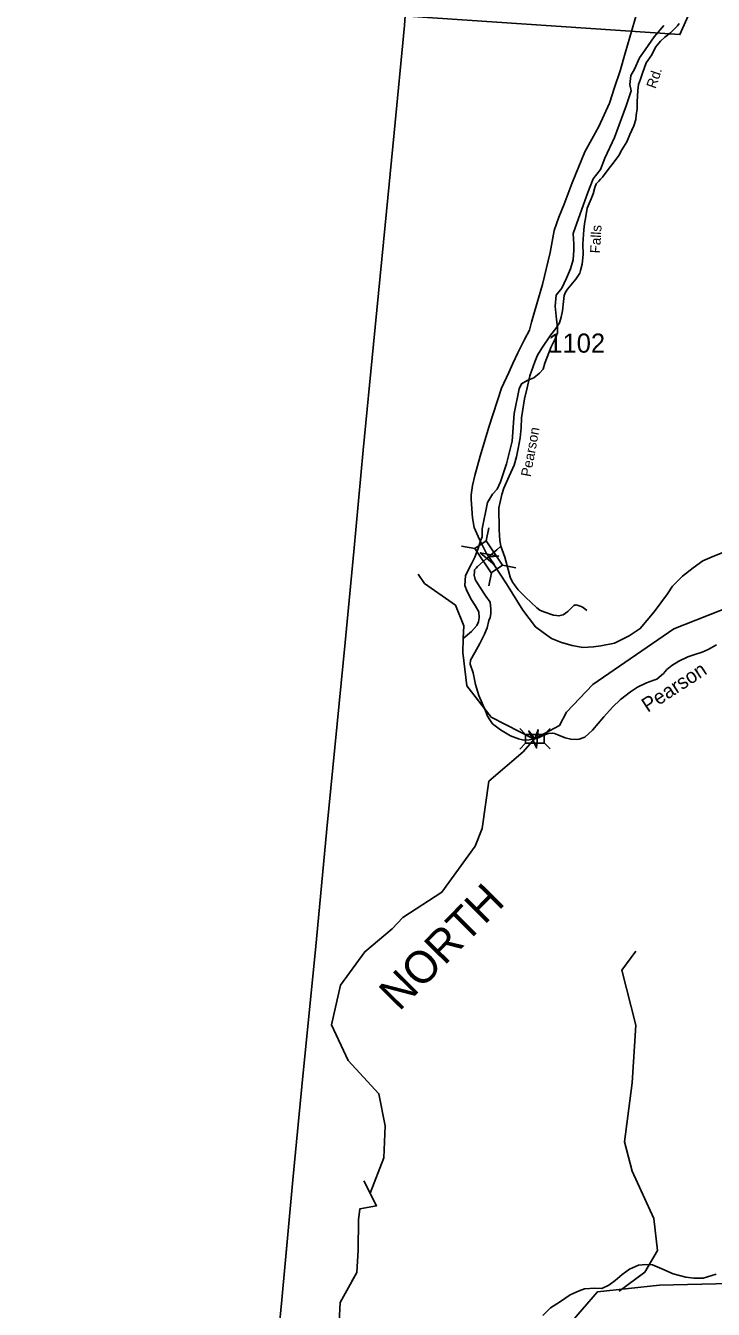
# Model space of a CAD drawing. Extents: x 990631 to 1056237, y 535999 to 585651.
# Drawn here: x 997020 to 1001521, y 546441 to 554837 of the extents above; entities that cross this region are included whole.
import ezdxf

# ---------------------------------------------------------------- set-up
doc = ezdxf.new("R2010")
doc.units = 0
for name, color, linetype in [('Exist Boundary Political City Limit New', 7, 'Continuous'), ('Exist Boundary Political CountyLine', 7, 'Continuous'), ('Exist Hydrographic Creek Single Shore', 7, 'Continuous'), ('Exist Hydrographic River Shore', 7, 'Continuous'), ('Exist Hydrographic River Shore Label', 7, 'Continuous'), ('Exist Railroad Mainline', 7, 'Continuous'), ('Exist Road Non-System Type 51', 7, 'Continuous'), ('Exist Road Primary US Structure RailRoad Attributed CELL', 7, 'Continuous'), ('Exist Road Primary US Structure RailRoad CELL', 7, 'Continuous'), ('Exist Road Primary US Structure Standard Bridge CELL', 7, 'Continuous'), ('Exist Road Secondary Structure Standard Bridge Attributed CELL', 7, 'Continuous'), ('Exist Road Secondary Type 51 Attributed', 7, 'Continuous'), ('Exist Road Secondary Type 51 Label', 7, 'Continuous'), ('Exist Road Secondary Type 51 Number Label', 7, 'Continuous')]:
    doc.layers.add(name, color=color, linetype=linetype)

msp = doc.modelspace()

# ---------------------------------------------------------------- linework, layer by layer
at = {"layer": 'Exist Boundary Political City Limit New'}
msp.add_lwpolyline([(999489.1, 554901.9), (1001301.9, 554778.2), (1001438.1, 555089.9)], dxfattribs=at)
at = {"layer": 'Exist Boundary Political CountyLine'}
for points in [[(998707, 546620.1), (998768.4, 547288.4), (998835.1, 547966.7), (998916.8, 548792.5), (998991.2, 549584.6), (999111.7, 550801.4), (999167.8, 551397.9), (999229.7, 552060.2), (999297, 552754.5), (999373.1, 553532.6), (999431, 554135), (999500.6, 554839.1), (999504.7, 554901), (997102.8, 554995.1), (997020.3, 554998), (997026.3, 555160.3), (997250.5, 560876.2), (1000082.8, 560713.6), (1000385.5, 563731), (1000441.4, 564287.1), (1000460.4, 564476.5), (1000472.3, 564594.7), (1000608.5, 565973.2)], [(998637.8, 545891.8), (998696.2, 546502.4), (998768.4, 547288.4), (998835.1, 547966.7), (998916.8, 548792.5), (998991.2, 549584.6), (999111.7, 550801.4), (999167.8, 551397.9), (999229.7, 552060.2), (999297, 552754.5), (999373.1, 553532.6), (999431, 554135), (999500.6, 554839.1), (999504.7, 554901), (997102.8, 554995.1), (997020.3, 554998), (997026.3, 555160.3), (997250.5, 560876.2), (1000082.8, 560713.6), (1000385.5, 563731), (1000441.4, 564287.1), (1000460.4, 564476.5), (1000472.3, 564594.7), (1000608.5, 565973.2)]]:
    msp.add_lwpolyline(points, dxfattribs=at)
at = {"layer": 'Exist Hydrographic Creek Single Shore'}
for points in [[(1001197, 554837.8), (1001133.6, 554763.2), (1001074.1, 554678.6), (1001038.4, 554626.3), (1001004.9, 554551.9), (1000981.1, 554511.6), (1000973.6, 554451.5), (1000983.9, 554411.5), (1000950.6, 554313), (1000873.9, 554106.1), (1000810.8, 553969.3), (1000781.2, 553897), (1000733.6, 553834.6), (1000698.3, 553746.1), (1000649.1, 553605.5), (1000603.9, 553476.9), (1000608.4, 553406.8), (1000606.8, 553368.8), (1000603.2, 553304.5), (1000585.6, 553246.4), (1000559.9, 553186.1), (1000528.4, 553119.7), (1000492.7, 553075.3), (1000485.2, 553003.2), (1000491.7, 552937), (1000500.3, 552861), (1000500.5, 552826.9), (1000488.7, 552792.7), (1000459.1, 552736.4), (1000417.7, 552629.9), (1000406.1, 552589.8), (1000384.1, 552563.5), (1000346.4, 552533.2), (1000302.4, 552516.9), (1000264.6, 552494.6), (1000250.7, 552462.4), (1000217.8, 552299.9), (1000205.1, 552119.4), (1000166.1, 551970.8), (1000126.9, 551854.4)], [(1001197, 554837.8), (1001133.6, 554763.2), (1001074.1, 554678.6), (1001038.4, 554626.3), (1001004.9, 554551.9), (1000981.1, 554511.6), (1000973.6, 554451.5), (1000983.9, 554411.5), (1000950.6, 554313), (1000873.9, 554106.1), (1000810.8, 553969.3), (1000781.2, 553897), (1000733.6, 553834.6), (1000698.3, 553746.1), (1000649.1, 553605.5), (1000603.9, 553476.9), (1000608.4, 553406.8), (1000606.8, 553368.8), (1000603.2, 553304.5), (1000585.6, 553246.4), (1000559.9, 553186.1), (1000528.4, 553119.7), (1000492.7, 553075.3), (1000485.2, 553003.2), (1000491.7, 552937), (1000500.3, 552861), (1000500.5, 552826.9), (1000488.7, 552792.7), (1000459.1, 552736.4), (1000417.7, 552629.9), (1000406.1, 552589.8), (1000384.1, 552563.5), (1000346.4, 552533.2), (1000302.4, 552516.9), (1000264.6, 552494.6), (1000250.7, 552462.4), (1000217.8, 552299.9), (1000205.1, 552119.4), (1000166.1, 551970.8), (1000126.9, 551854.4)], [(1000126.9, 551854.4), (1000105.1, 551806.1), (1000075.4, 551771.8), (1000043.7, 551717.5), (1000008.9, 551544.9), (1000007.3, 551492.9), (999997.5, 551466.7), (999981.8, 551416.5), (999960.2, 551360.2), (999938.4, 551315.9), (999899, 551241.6), (999893.4, 551175.4), (999909.2, 551136), (999938.1, 551081.5), (999962.4, 551043.6), (999986.7, 551003.7), (999987.2, 550963), (999984.5, 550937.9), (999972, 550914.2), (999938.4, 550875.1), (999884.4, 550829.2)], [(1000126.9, 551854.4), (1000105.1, 551806.1), (1000075.4, 551771.8), (1000043.7, 551717.5), (1000008.9, 551544.9), (1000007.3, 551492.9), (999997.5, 551466.7), (999981.8, 551416.5), (999960.2, 551360.2), (999938.4, 551315.9), (999899, 551241.6), (999893.4, 551175.4), (999909.2, 551136), (999938.1, 551081.5), (999962.4, 551043.6), (999986.7, 551003.7), (999987.2, 550963), (999984.5, 550937.9), (999972, 550914.2), (999938.4, 550875.1), (999884.4, 550829.2)], [(999884.4, 550829.2), (999887.1, 550910.9), (999833.3, 551046.5), (999629.5, 551188.5), (999588.1, 551249.1)], [(999884.4, 550829.2), (999887.1, 550910.9), (999833.3, 551046.5), (999629.5, 551188.5), (999588.1, 551249.1)], [(1000348.1, 550169.9), (1000067.4, 550313.2), (999907.5, 550519.9), (999881.3, 550737.1), (999884.4, 550829.2)], [(1000348.1, 550169.9), (1000067.4, 550313.2), (999907.5, 550519.9), (999881.3, 550737.1), (999884.4, 550829.2)], [(1000905.1, 546559), (1001072.3, 546684.4), (1001155.9, 546826.6), (1001130.9, 547035.7), (1000988.7, 547345.2), (1000938.6, 547537.5), (1000988.7, 547922.3), (1001013.8, 548298.6), (1000921.9, 548658.3), (1001013.8, 548783.8)], [(1000986.6, 546620.1), (1001072.3, 546684.4), (1001155.9, 546826.6), (1001130.9, 547035.7), (1000988.7, 547345.2), (1000938.6, 547537.5), (1000988.7, 547922.3), (1001013.8, 548298.6), (1000921.9, 548658.3), (1001013.8, 548783.8)], [(1000502.3, 546103.6), (1000523.7, 546257.4), (1000565.5, 546328.5), (1000762, 546554.3), (1001169.3, 546598.9), (1001628.3, 546609.3), (1001832.3, 546726.6), (1002115.8, 547034.9), (1002324.6, 547198.7), (1002471.5, 547254.5), (1002571.1, 547354.2), (1002616.2, 547399.3), (1002715.9, 547437.3), (1002881.4, 547434), (1003062.2, 547494.2), (1003192.7, 547596.3), (1003244.9, 547688.9), (1003261.5, 547780.3), (1003183.2, 548122.2), (1003131, 548167.3), (1003019.5, 548221.9), (1002948.4, 548343), (1002950.7, 548423.7), (1002986.3, 548518.7)], [(999960.4, 545574.1), (999843.4, 545582.5), (999763.9, 545615.9), (999676.2, 545699.6), (999609.3, 545741.4), (999542.4, 545749.7), (999404.4, 545758.1), (999341.7, 545787.4), (999308.3, 545854.3), (999329.2, 545917), (999287.4, 546034.1), (999258.1, 546113.6), (999195.4, 546167.9), (999065.9, 546230.7), (999078.4, 546485.8), (999187.1, 546682.3), (999195.4, 546828.7), (999199.6, 547025.2), (999206.3, 547098.1), (999317, 547118.8), (999233.4, 547281.8)], [(999152.7, 546620.1), (999187.1, 546682.3), (999195.4, 546828.7), (999199.6, 547025.2), (999206.3, 547098.1), (999317, 547118.8), (999233.4, 547281.8)]]:
    msp.add_lwpolyline(points, dxfattribs=at)
at = {"layer": 'Exist Hydrographic River Shore'}
for points in [[(1000349.6, 550171.6), (1000514.7, 550260), (1000559.2, 550347.7), (1000732.2, 550528), (1001261.2, 550891.4), (1001633, 551038.2), (1001889.4, 551223.4), (1002198.9, 551253.2), (1002568.5, 551334.4), (1003462.4, 551378.7), (1004146.2, 551381.3), (1004570.3, 551349.7), (1004715.2, 551445.3), (1004832.4, 551456.1)], [(1000349.6, 550171.6), (1000514.7, 550260), (1000559.2, 550347.7), (1000732.2, 550528), (1001261.2, 550891.4), (1001633, 551038.2), (1001889.4, 551223.4), (1002198.9, 551253.2), (1002568.5, 551334.4), (1003462.4, 551378.7), (1004146.2, 551381.3), (1004570.3, 551349.7), (1004715.2, 551445.3), (1004832.4, 551456.1)], [(999419.6, 548929.4), (999488.8, 549003.2), (999744.6, 549168.7), (999962.9, 549469.5), (1000008.6, 549586.8), (1000052.1, 549894.4), (1000275.4, 550086.8), (1000349.6, 550171.6)], [(999419.6, 548929.4), (999488.8, 549003.2), (999744.6, 549168.7), (999962.9, 549469.5), (1000008.6, 549586.8), (1000052.1, 549894.4), (1000275.4, 550086.8), (1000349.6, 550171.6)], [(999419.6, 548929.4), (999239.7, 548779.2), (999080.9, 548561.8), (999022.3, 548302.5), (999131, 548068.3), (999331.7, 547850.8), (999373.5, 547641.7), (999365.1, 547432.6), (999274.9, 547200.9)]]:
    msp.add_lwpolyline(points, dxfattribs=at)
at = {"layer": 'Exist Railroad Mainline'}
for points in [[(1001020.3, 554918.4), (1000943.4, 554656.9), (1000911.7, 554541.9), (1000874, 554433), (1000840.6, 554330.1), (1000771.5, 554178.2), (1000679.7, 554011.2), (1000597, 553809.8), (1000544.4, 553669.6), (1000509.4, 553584.7), (1000478.5, 553497.7), (1000453.8, 553354.4), (1000402.7, 553143.9), (1000366.4, 553017), (1000330.3, 552898.1), (1000316.7, 552844.6), (1000284.6, 552783.6), (1000241.7, 552697), (1000209.5, 552628), (1000181.5, 552569), (1000134, 552466.5), (1000051.4, 552210.9), (999995, 552020.8), (999960.8, 551893.8), (999944.4, 551830), (999936.3, 551768.3), (999936.9, 551739.1), (999939.9, 551676.3), (999944.4, 551618.1), (999956.3, 551554.2), (999989.6, 551475.1), (1000037, 551385.5), (1000050.9, 551363.4)], [(1000970.4, 550845.5), (1001042.1, 550893.1), (1001133.8, 551002.1), (1001219.8, 551121.4), (1001253.4, 551170.1), (1001319.7, 551236), (1001389.4, 551289.8), (1001451, 551335.8), (1001512, 551363.8), (1001583.1, 551391.3)], [(1000050.9, 551363.4), (1000166.9, 551186.7), (1000274.4, 551014.9), (1000356.6, 550904.3), (1000407.4, 550866.9), (1000462.6, 550828), (1000526.8, 550802.6), (1000597, 550783.2), (1000665.7, 550770.2), (1000736, 550774), (1000783.7, 550781.7), (1000874.8, 550798.6), (1000970.4, 550845.5)]]:
    msp.add_lwpolyline(points, dxfattribs=at)
at = {"layer": 'Exist Road Non-System Type 51'}
msp.add_lwpolyline([(1000129.5, 551431.9), (1000155.1, 551360.9), (1000192.6, 551223.5), (1000207.6, 551195), (1000222.9, 551172.5), (1000244, 551147.9), (1000292.5, 551098.3), (1000366.1, 551029.8), (1000385.8, 551015), (1000411.4, 551002.2), (1000474.8, 550982), (1000494.5, 550979.4), (1000510.5, 550976.8), (1000526.7, 550980.3), (1000538.8, 550983.9), (1000567.5, 551004.9), (1000590.3, 551026.2), (1000602.8, 551039.8), (1000606.8, 551043.7), (1000612.9, 551047.4), (1000616.9, 551047.3), (1000623, 551049.2), (1000628.9, 551046.9), (1000642.8, 551042.4), (1000654.7, 551038.1), (1000668.4, 551031.7), (1000693.8, 551012.7)], dxfattribs=at)
at = {"layer": 'Exist Road Primary US Structure RailRoad Attributed CELL'}
msp.add_lwpolyline([(1000089.1, 551310), (999995.4, 551388.1), (1000115.6, 551367.3), (1000050.8, 551362.5)], close=True, dxfattribs=at)
at = {"layer": 'Exist Road Primary US Structure RailRoad CELL'}
for p, q in [((1000050.8, 551553.5), (1000034.1, 551467.3)), ((999873.5, 551433.6), (999959.7, 551417)), ((1000141.5, 551307.8), (1000227.7, 551291.1)), ((1000068.8, 551258.6), (1000052.1, 551172.4))]:
    msp.add_line(p, q, dxfattribs=at)
msp.add_lwpolyline([(1000034.1, 551467.3), (1000141.9, 551308), (1000067.4, 551257.7), (999959.7, 551417)], close=True, dxfattribs=at)
at = {"layer": 'Exist Road Primary US Structure Standard Bridge CELL'}
for p, q in [((1000253.5, 550240), (1000292.5, 550201)), ((1000413.4, 550200.7), (1000452.4, 550239.8)), ((1000253.5, 550105.5), (1000292.5, 550144.5)), ((1000413.4, 550145.5), (1000452.4, 550106.5))]:
    msp.add_line(p, q, dxfattribs=at)
msp.add_lwpolyline([(1000292.5, 550201), (1000413.4, 550201), (1000413.4, 550144.5), (1000292.5, 550144.5)], close=True, dxfattribs=at)
at = {"layer": 'Exist Road Secondary Structure Standard Bridge Attributed CELL'}
msp.add_lwpolyline([(1000374.9, 550234.3), (1000363.7, 550112.9), (1000312.7, 550223.6), (1000353.4, 550173)], close=True, dxfattribs=at)
at = {"layer": 'Exist Road Secondary Type 51 Attributed'}
for points in [[(1001296.2, 554851.2), (1001285.1, 554836.9), (1001275.2, 554824.1), (1001240.2, 554791.2), (1001203.2, 554762.3), (1001174.2, 554735.3), (1001142.8, 554696.3), (1001117.2, 554647.2), (1001081.6, 554594.3), (1001057.2, 554527), (1001043.8, 554487.4), (1001030.7, 554451.9), (1001027.5, 554411.9)], [(1001027.5, 554411.9), (1001023, 554338), (1001021.4, 554292), (1001016, 554252.1), (1001013, 554222.4), (1000999.6, 554180.8), (1000973.7, 554125.5), (1000954.1, 554078.1), (1000922.4, 554025.1), (1000903.1, 553987.7), (1000871.8, 553946.7), (1000832, 553896.1), (1000794.4, 553845.2), (1000782.4, 553832.1), (1000771.5, 553820.1), (1000754.9, 553802.6), (1000746, 553778.8), (1000734.6, 553737.2), (1000721.5, 553703.7), (1000695.5, 553642.6), (1000685.8, 553588.7), (1000678.2, 553541.1), (1000672.8, 553501.2), (1000667.7, 553409.3), (1000669.4, 553341.2), (1000661.3, 553277.3), (1000651.8, 553235.7), (1000647.3, 553217.8), (1000619.9, 553178.7), (1000599.2, 553153.4), (1000565.8, 553114.4), (1000553.1, 553092.9), (1000544.3, 553071.2), (1000541.1, 553033.3), (1000533.1, 552971.4), (1000525.6, 552929.8), (1000514.5, 552894), (1000489.2, 552856.9), (1000457.7, 552815.9), (1000398.7, 552727.9), (1000369.2, 552682.6), (1000351.9, 552639.2), (1000320.7, 552546.2), (1000302.1, 552468.7), (1000285.6, 552395.2), (1000265.5, 552271.8), (1000263.4, 552206), (1000257.3, 552142.1), (1000242.8, 552070.6), (1000233, 552016.8), (1000217.3, 551963.3), (1000184.8, 551890.3), (1000150.2, 551811.4), (1000136.8, 551769.8), (1000127.4, 551732.2), (1000117.8, 551682.4), (1000119.2, 551544.3), (1000119.4, 551540.2), (1000122.7, 551470), (1000129.5, 551431.9), (1000103.7, 551409.4), (1000035, 551349.6)], [(1000035, 551349.6), (999976.8, 551298.9), (999968.8, 551289.7), (999958.2, 551277.5), (999956.7, 551263.5), (999954.5, 551243.9), (999961, 551213.5), (999991.4, 551167.9), (1000032.7, 551104.9), (1000060.9, 551065.8), (1000065.2, 551020.2), (1000065.2, 550989.8), (1000060.9, 550965.9), (1000051.1, 550946.1), (1000039.6, 550898.5), (1000022.1, 550857), (999992.1, 550796), (999960.1, 550737.1), (999932.4, 550686), (999929.5, 550660.1), (999948, 550603.1), (999963.2, 550527), (999987.1, 550455.4), (1000030.5, 550355.4), (1000043.5, 550320.7), (1000058.7, 550296.8), (1000074.7, 550271), (1000127.3, 550231.1), (1000192.2, 550193), (1000245.6, 550173.1), (1000281.2, 550164), (1000315.3, 550164.9), (1000349.6, 550171.6), (1000353.5, 550172.9)], [(1000353.5, 550172.9), (1000380.2, 550180), (1000406.9, 550193.3), (1000439.6, 550208.2), (1000467, 550209.7), (1000480.8, 550207.4), (1000502.6, 550198.5), (1000550, 550179), (1000587.6, 550169.8), (1000625.6, 550168.4), (1000643.6, 550169.9), (1000680.1, 550182.6), (1000729.7, 550229), (1000804.6, 550316.5), (1000860.7, 550378.8), (1000912.5, 550429.1), (1000978.2, 550478.8), (1001025.2, 550509.3), (1001084.2, 550539.3), (1001131, 550555.8), (1001151.1, 550563.2), (1001194.5, 550599.7), (1001217.2, 550625.1), (1001250.1, 550652), (1001295.1, 550680.5), (1001354.1, 550708.5), (1001406.7, 550726.7), (1001447.2, 550739.5), (1001487.7, 550756), (1001540.9, 550786.4)], [(1001540.3, 546671), (1001454.9, 546645.7), (1001392.2, 546644.2), (1001340, 546652.1), (1001257.8, 546672.6), (1001183.5, 546705.9), (1001123.4, 546731.2), (1001079.1, 546734.4), (1001030.5, 546729.8), (1000972, 546704.4), (1000924.6, 546669.6), (1000878.7, 546628.5), (1000837.6, 546600), (1000790.2, 546577.9), (1000744.3, 546579.4), (1000677.9, 546574.7), (1000641.6, 546562), (1000583.4, 546535.3), (1000513, 546487.7), (1000455.6, 546449.7), (1000404, 546401.3)], [(1001540.3, 546671), (1001454.9, 546645.7), (1001392.2, 546644.2), (1001340, 546652.1), (1001257.8, 546672.6), (1001183.5, 546705.9), (1001123.4, 546731.2), (1001079.1, 546734.4), (1001030.5, 546729.8), (1000972, 546704.4), (1000924.6, 546669.6), (1000878.7, 546628.5), (1000866.6, 546620.1)]]:
    msp.add_lwpolyline(points, dxfattribs=at)

# ---------------------------------------------------------------- texts
at = {"layer": 'Exist Hydrographic River Shore Label'}
msp.add_text('NORTH', height=210, rotation=45.36092, dxfattribs=at).set_placement((999464.1, 548385.5))
msp.add_text('NORTH', height=210, rotation=45.36092, dxfattribs=at).set_placement((999464.1, 548385.5))
at = {"layer": 'Exist Road Secondary Type 51 Label'}
for s, height, rotation, p in [('Rd.', 65.62, 71.27888, (1001142.5, 554421.1)), ('Falls', 65.62, 86.8531, (1000779.3, 553346.4)), ('Pearson', 65.62, 79.58953, (1000325.1, 551882.8)), ('Pearson', 95, 33.24429, (1001091, 550341.9)), ('Pearson', 95, 33.24429, (1001091, 550341.9))]:
    msp.add_text(s, height=height, rotation=rotation, dxfattribs=at).set_placement(p)
at = {"layer": 'Exist Road Secondary Type 51 Number Label'}
msp.add_text('1102', height=125, dxfattribs=at).set_placement((1000440.6, 552698.2))

doc.saveas('drawing.dxf')
